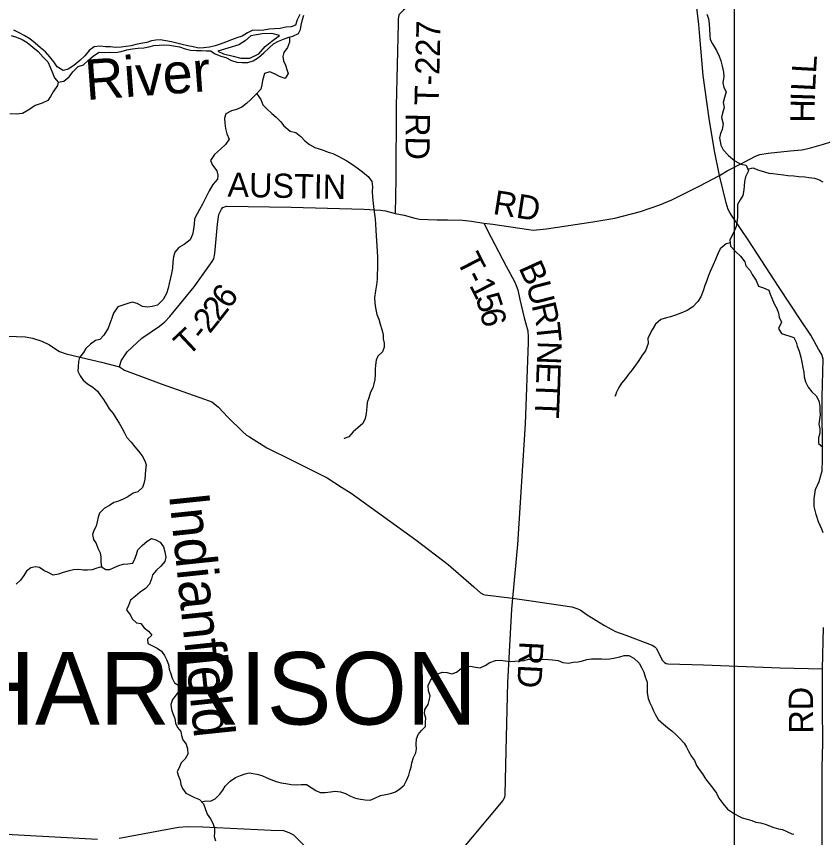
# Model space of a CAD drawing. Extents: x 1759416 to 2214760, y 252598 to 1116833.
# Drawn here: x 2011247 to 2021253, y 858871 to 869058 of the extents above; entities that cross this region are included whole.
import ezdxf

# ---------------------------------------------------------------- set-up
doc = ezdxf.new("R2010")
doc.units = 0
for name, color, linetype in [('GM_X_County_Road', 7, 'Continuous'), ('GM_X_County_Road_Text', 7, 'Continuous'), ('GM_X_Major_River', 7, 'Continuous'), ('GM_X_Major_River_Text', 7, 'Continuous'), ('GM_X_Minor_River', 7, 'Continuous'), ('GM_X_Minor_River_Text', 7, 'Continuous'), ('GM_X_State_Route', 7, 'Continuous'), ('GM_X_Township_Road', 7, 'Continuous'), ('GM_X_Township_Road_Text', 7, 'Continuous'), ('GM_X_Township_Text', 7, 'Continuous'), ('SC_Scratch1', 7, 'Continuous')]:
    doc.layers.add(name, color=color, linetype=linetype)

msp = doc.modelspace()

# ---------------------------------------------------------------- linework, layer by layer
at = {"layer": 'GM_X_County_Road'}
for points in [[(2019715, 868957), (2019681, 869272)], [(2021261, 862650), (2021243, 862698), (2021204, 862787), (2021172, 862879), (2021149, 862976), (2021149, 863072), (2021164, 863188), (2021209, 863288), (2021233, 863362), (2021249, 863420), (2021254, 863561), (2021246, 864333), (2021259, 864804), (2021243, 864862), (2021201, 864931), (2021106, 865104), (2020978, 865294), (2020715, 865697), (2020328, 866287), (2020123, 866591), (2020103, 866625), (2020083, 866661), (2020057, 866745), (2019974, 867086), (2019911, 867389), (2019846, 867790), (2019772, 868327), (2019726, 868857), (2019715, 868957)], [(2011004, 865095), (2011250, 865088), (2011361, 865083), (2011445, 865068), (2011562, 865031), (2011658, 864982), (2011713, 864948), (2011782, 864903), (2011864, 864872), (2012054, 864827), (2012304, 864768), (2012528, 864712), (2012588, 864669), (2012656, 864645), (2013045, 864498), (2013581, 864311), (2013671, 864276), (2013711, 864248), (2013755, 864212), (2013872, 864087), (2014054, 863909), (2014102, 863865), (2014139, 863841), (2014357, 863705), (2014675, 863549), (2014970, 863401), (2015104, 863332), (2015282, 863219), (2015400, 863142), (2015803, 862855), (2016206, 862564), (2016605, 862259), (2016926, 861982), (2017009, 861906), (2017043, 861887), (2017067, 861881), (2017233, 861860), (2017406, 861839), (2017638, 861806), (2018140, 861735), (2018204, 861714), (2018244, 861694), (2018330, 861636), (2018547, 861502), (2018683, 861429), (2018809, 861380), (2019139, 861258), (2019173, 861236), (2019187, 861220), (2019268, 861069), (2019290, 861043), (2019312, 861030), (2019338, 861028), (2019777, 861012), (2020726, 860976), (2021250, 860965)], [(2021247, 858729), (2021248, 859738), (2021256, 860047), (2021252, 860492), (2021250, 860965), (2021263, 861477)]]:
    msp.add_lwpolyline(points, dxfattribs=at)
at = {"layer": 'GM_X_Major_River'}
for points in [[(2011183, 868821), (2011250, 868799), (2011320, 868770), (2011382, 868733), (2011451, 868677), (2011516, 868622), (2011580, 868554), (2011637, 868495), (2011666, 868427), (2011694, 868357), (2011721, 868295), (2011766, 868242), (2011834, 868256), (2011903, 868307), (2011949, 868370), (2012012, 868436), (2012078, 868459), (2012141, 868514), (2012203, 868571), (2012274, 868614), (2012342, 868610), (2012408, 868615), (2012476, 868612), (2012548, 868622), (2012618, 868643), (2012686, 868656), (2012754, 868663), (2012828, 868669), (2012892, 868682), (2012954, 868697), (2013020, 868701), (2013084, 868706), (2013148, 868701), (2013198, 868693), (2013270, 868680), (2013340, 868655), (2013407, 868639), (2013477, 868636), (2013543, 868635), (2013607, 868633), (2013657, 868632), (2013715, 868592), (2013784, 868567), (2013848, 868548), (2013918, 868510), (2013982, 868489), (2014050, 868488), (2014121, 868488), (2014186, 868509), (2014252, 868550), (2014319, 868605), (2014379, 868665), (2014436, 868720), (2014500, 868753), (2014562, 868778), (2014628, 868800), (2014679, 868815), (2014749, 868846), (2014773, 868896), (2014780, 868950), (2014797, 869018), (2014813, 869073)], [(2014763, 869084), (2014733, 869016), (2014710, 868951), (2014658, 868927), (2014592, 868924), (2014520, 868909), (2014452, 868903), (2014386, 868902), (2014317, 868889), (2014253, 868883), (2014182, 868888), (2014115, 868853), (2014049, 868814), (2013983, 868792), (2013916, 868767), (2013844, 868738), (2013776, 868715), (2013714, 868695), (2013644, 868676), (2013574, 868669), (2013510, 868666), (2013440, 868682), (2013374, 868695), (2013304, 868708), (2013240, 868728), (2013171, 868741), (2013031, 868768), (2012979, 868765), (2012925, 868755), (2012865, 868736), (2012793, 868721), (2012729, 868710), (2012670, 868694), (2012610, 868683), (2012546, 868678), (2012478, 868674), (2012410, 868679), (2012354, 868682), (2012281, 868690), (2012211, 868681), (2012148, 868636), (2012097, 868568), (2012033, 868511), (2011958, 868448), (2011890, 868403), (2011826, 868386), (2011752, 868434), (2011713, 868496), (2011662, 868557), (2011610, 868617), (2011547, 868670), (2011479, 868728), (2011412, 868779), (2011344, 868822), (2011281, 868856), (2011217, 868889)], [(2014418, 868750), (2014513, 868821), (2014419, 868846), (2014299, 868843), (2014155, 868819), (2014086, 868757), (2014008, 868704), (2013871, 868664), (2013745, 868627)], [(2013745, 868627), (2013819, 868592), (2013936, 868567), (2014034, 868540), (2014144, 868541), (2014254, 868592), (2014335, 868685), (2014418, 868750)]]:
    msp.add_lwpolyline(points, dxfattribs=at)
at = {"layer": 'GM_X_Minor_River'}
for points in [[(2019816, 869086), (2019838, 869034), (2019846, 868963), (2019850, 868899), (2019853, 868823), (2019859, 868773), (2019885, 868719), (2019938, 868637)], [(2014637, 868803), (2014638, 868740), (2014610, 868673), (2014566, 868609), (2014552, 868559), (2014563, 868509), (2014587, 868455), (2014605, 868401), (2014619, 868349), (2014582, 868290), (2014511, 868312), (2014459, 868342), (2014393, 868372), (2014325, 868350), (2014303, 868263), (2014295, 868211), (2014282, 868155), (2014220, 868089), (2014156, 868028), (2014102, 867976), (2014046, 867934), (2013980, 867902), (2013916, 867887), (2013848, 867849), (2013830, 867795), (2013835, 867733), (2013841, 867667), (2013859, 867601), (2013887, 867537), (2013844, 867468), (2013780, 867412), (2013706, 867346), (2013658, 867269), (2013680, 867211), (2013733, 867143), (2013747, 867089), (2013741, 867039), (2013683, 866971), (2013638, 866894), (2013612, 866838), (2013580, 866780), (2013556, 866730), (2013520, 866662), (2013490, 866609), (2013459, 866549), (2013453, 866479), (2013447, 866419), (2013431, 866351), (2013404, 866288), (2013328, 866230), (2013264, 866190), (2013214, 866135), (2013196, 866077), (2013190, 866013), (2013185, 865935), (2013171, 865869), (2013159, 865815), (2013145, 865746), (2013130, 865688), (2013110, 865622), (2013070, 865546), (2012998, 865477), (2012930, 865461), (2012878, 865453), (2012810, 865461), (2012744, 865495), (2012684, 865512), (2012616, 865492), (2012554, 865470), (2012504, 865454), (2012452, 865375), (2012432, 865313), (2012408, 865249), (2012384, 865191)], [(2019938, 868637), (2019968, 868565), (2019990, 868507), (2020008, 868443), (2020025, 868367), (2020029, 868311), (2020015, 868235), (2020027, 868176), (2020058, 868122), (2020034, 868054), (2020020, 867990), (2020030, 867930), (2020009, 867856), (2019997, 867804), (2020021, 867726), (2020007, 867657), (2019984, 867607), (2019974, 867551), (2019992, 867461), (2020020, 867405), (2020085, 867333), (2020165, 867265), (2020237, 867227), (2020306, 867213), (2020334, 867141), (2020298, 867069), (2020284, 867009), (2020280, 866955), (2020277, 866905), (2020263, 866835), (2020231, 866782), (2020195, 866724), (2020195, 866654), (2020198, 866576), (2020194, 866526), (2020182, 866452), (2020145, 866365), (2020103, 866285), (2020111, 866209), (2020173, 866141), (2020236, 866085), (2020288, 866015), (2020300, 865963), (2020353, 865905), (2020379, 865855), (2020427, 865781), (2020459, 865713), (2020518, 865691), (2020586, 865663), (2020604, 865613), (2020624, 865561), (2020651, 865493), (2020685, 865433), (2020705, 865375), (2020713, 865325), (2020742, 865263), (2020706, 865187), (2020744, 865125)], [(2011766, 868242), (2011756, 868201), (2011702, 868124), (2011670, 868066), (2011635, 868016), (2011565, 867980), (2011481, 867955), (2011401, 867899), (2011321, 867852), (2011249, 867846), (2011167, 867850)], [(2014229, 868099), (2014280, 868029), (2014306, 867963), (2014355, 867911), (2014419, 867855), (2014469, 867809), (2014524, 867753), (2014568, 867699), (2014646, 867633), (2014714, 867616), (2014779, 867568), (2014827, 867514), (2014883, 867470), (2014953, 867432), (2015004, 867414), (2015068, 867394), (2015118, 867376), (2015176, 867359), (2015234, 867329), (2015294, 867295), (2015347, 867265), (2015419, 867219), (2015475, 867181), (2015543, 867131), (2015612, 867074), (2015658, 867010), (2015668, 866945), (2015664, 866887), (2015665, 866817), (2015673, 866739), (2015683, 866663), (2015692, 866605), (2015698, 866549), (2015704, 866479), (2015706, 866408), (2015711, 866338), (2015717, 866276), (2015721, 866210), (2015725, 866140), (2015728, 866074), (2015728, 865986), (2015730, 865922), (2015726, 865865), (2015723, 865793), (2015717, 865727), (2015705, 865653), (2015691, 865571), (2015694, 865499), (2015704, 865443), (2015722, 865362), (2015745, 865302), (2015763, 865242), (2015783, 865174), (2015801, 865112)], [(2020324, 867165), (2020388, 867180), (2020460, 867152), (2020532, 867128), (2020586, 867114), (2020636, 867108), (2020696, 867100), (2020767, 867091), (2020823, 867085), (2020897, 867079), (2020959, 867073), (2021033, 867068), (2021085, 867060), (2021153, 867052), (2021203, 867036), (2021258, 867008)], [(2020107, 866250), (2020055, 866237), (2019983, 866176), (2019951, 866114), (2019923, 866042), (2019894, 865976), (2019856, 865893), (2019836, 865843), (2019816, 865783), (2019793, 865721), (2019769, 865655), (2019741, 865580), (2019703, 865522), (2019641, 865454), (2019573, 865411), (2019495, 865375), (2019427, 865351), (2019365, 865331), (2019315, 865318), (2019245, 865298), (2019180, 865242), (2019136, 865171)], [(2012384, 865191), (2012332, 865103), (2012282, 865048), (2012230, 865036), (2012168, 864994), (2012108, 864938), (2012080, 864888), (2012032, 864828), (2012018, 864777), (2012012, 864709), (2012008, 864655), (2012040, 864599), (2012076, 864545), (2012131, 864499), (2012197, 864459), (2012255, 864409), (2012289, 864357), (2012327, 864304), (2012369, 864240), (2012399, 864188), (2012449, 864130), (2012486, 864068), (2012522, 864010), (2012554, 863952), (2012588, 863892), (2012618, 863833), (2012670, 863777), (2012718, 863719), (2012764, 863663), (2012808, 863605), (2012843, 863545), (2012857, 863493), (2012851, 863434), (2012845, 863370), (2012839, 863316), (2012827, 863262), (2012811, 863212), (2012753, 863162), (2012695, 863142), (2012629, 863097), (2012573, 863071), (2012513, 863045), (2012457, 863027), (2012401, 862991), (2012341, 862959), (2012279, 862897), (2012263, 862846), (2012251, 862786), (2012237, 862732), (2012207, 862682), (2012190, 862632), (2012204, 862568), (2012236, 862517), (2012258, 862461), (2012288, 862405), (2012294, 862349), (2012296, 862287), (2012302, 862231), (2012356, 862197), (2012406, 862197), (2012462, 862223), (2012518, 862247), (2012570, 862263), (2012632, 862265), (2012692, 862277), (2012716, 862327), (2012736, 862382), (2012756, 862442), (2012808, 862494), (2012868, 862546), (2012924, 862582), (2012978, 862566), (2013032, 862536), (2013074, 862478), (2013090, 862414), (2013103, 862350), (2013089, 862296), (2013041, 862237), (2012985, 862187), (2012935, 862129), (2012923, 862079), (2012897, 862013), (2012851, 861962), (2012783, 861914), (2012725, 861864), (2012665, 861814), (2012637, 861748), (2012615, 861694), (2012659, 861635), (2012687, 861579), (2012738, 861535), (2012790, 861525), (2012834, 861471), (2012886, 861433), (2012928, 861381), (2012876, 861331), (2012880, 861277), (2012944, 861247), (2012996, 861221), (2013046, 861182), (2013084, 861130)], [(2019136, 865171), (2019083, 865068), (2019089, 865002), (2019055, 864910), (2019013, 864854), (2018973, 864789), (2018929, 864733), (2018889, 864675), (2018847, 864625), (2018805, 864565), (2018759, 864508), (2018725, 864456), (2018695, 864396), (2018679, 864346), (2018677, 864352)], [(2015801, 865112), (2015798, 865058), (2015810, 865005), (2015812, 864953), (2015791, 864895), (2015731, 864845), (2015713, 864793), (2015705, 864731), (2015699, 864680), (2015699, 864610), (2015697, 864552), (2015683, 864500), (2015669, 864450), (2015641, 864396), (2015621, 864327), (2015601, 864269), (2015595, 864213), (2015588, 864133), (2015576, 864069), (2015546, 864006), (2015484, 863956), (2015426, 863904), (2015372, 863844), (2015316, 863820), (2015314, 863816)], [(2020744, 865125), (2020896, 865074), (2020924, 865017), (2020938, 864967), (2020962, 864905), (2020984, 864831), (2020996, 864767), (2021006, 864703), (2021020, 864643), (2021023, 864588), (2021043, 864526), (2021073, 864460), (2021121, 864400), (2021175, 864350), (2021205, 864288), (2021217, 864222), (2021217, 864171), (2021221, 864117), (2021213, 864059), (2021208, 864001), (2021218, 863943), (2021218, 863887), (2021202, 863832), (2021202, 863760), (2021256, 863716)], [(2012302, 862231), (2012244, 862213), (2012186, 862192), (2012128, 862190), (2012078, 862190), (2012020, 862198), (2011956, 862194), (2011900, 862180), (2011828, 862158), (2011770, 862140), (2011704, 862126), (2011648, 862154), (2011586, 862186), (2011534, 862222), (2011484, 862228), (2011428, 862218), (2011372, 862176), (2011338, 862124), (2011296, 862063), (2011244, 862015)], [(2013084, 861130), (2013111, 861078), (2013133, 861016), (2013143, 860958), (2013165, 860900), (2013179, 860848), (2013211, 860790), (2013265, 860758), (2013273, 860699), (2013231, 860643), (2013185, 860585), (2013165, 860523), (2013170, 860461), (2013190, 860408), (2013214, 860348), (2013220, 860290), (2013248, 860236), (2013288, 860186), (2013296, 860136), (2013314, 860082), (2013356, 860030), (2013372, 859971), (2013373, 859907), (2013343, 859847), (2013293, 859797), (2013273, 859747), (2013243, 859687), (2013259, 859632), (2013281, 859582), (2013287, 859530), (2013309, 859478), (2013351, 859422), (2013401, 859398), (2013459, 859368), (2013521, 859342), (2013570, 859290), (2013590, 859232), (2013614, 859159), (2013654, 859105), (2013686, 859049), (2013704, 858989), (2013704, 858933), (2013702, 858883), (2013718, 858831)], [(2013545, 859316), (2013600, 859326), (2013654, 859324), (2013712, 859350), (2013772, 859408), (2013811, 859458), (2013839, 859509), (2013899, 859571), (2013965, 859617), (2014027, 859641), (2014085, 859663), (2014135, 859673), (2014233, 859659), (2014292, 859639), (2014346, 859617), (2014406, 859589), (2014470, 859565), (2014532, 859551), (2014590, 859541), (2014656, 859527), (2014722, 859525), (2014780, 859529), (2014846, 859528), (2014904, 859492), (2014964, 859453), (2015018, 859431), (2015080, 859429), (2015144, 859438), (2015202, 859446), (2015271, 859440), (2015331, 859416), (2015395, 859386), (2015455, 859360), (2015517, 859346), (2015577, 859340), (2015639, 859336), (2015697, 859358), (2015765, 859392), (2015831, 859404), (2015889, 859416), (2015953, 859436), (2016005, 859474), (2016061, 859521), (2016089, 859577), (2016119, 859643), (2016129, 859693), (2016145, 859743), (2016155, 859799), (2016175, 859864), (2016206, 859920), (2016212, 859970), (2016210, 860026), (2016214, 860094), (2016232, 860150), (2016274, 860201), (2016326, 860247), (2016324, 860303), (2016328, 860353), (2016312, 860407), (2016318, 860461), (2016358, 860522), (2016368, 860572), (2016383, 860628), (2016363, 860690), (2016359, 860756), (2016387, 860820), (2016425, 860871), (2016485, 860907), (2016537, 860923), (2016593, 860919), (2016653, 860903), (2016709, 860921), (2016769, 860967), (2016821, 860991), (2016881, 860997), (2016945, 860983), (2017003, 860975), (2017065, 861007), (2017123, 861042), (2017193, 861066), (2017259, 861070), (2017315, 861062), (2017376, 861056), (2017434, 861060), (2017486, 861064), (2017548, 861066), (2017602, 861082), (2017666, 861078), (2017786, 861086), (2017850, 861078), (2017900, 861074), (2017972, 861066), (2018030, 861042), (2018098, 861034), (2018156, 861046), (2018218, 861051), (2018274, 861065), (2018328, 861079), (2018384, 861087), (2018442, 861087), (2018512, 861089)], [(2018512, 861089), (2018562, 861085), (2018614, 861087), (2018678, 861101), (2018738, 861111), (2018790, 861131), (2018850, 861131), (2018912, 861095), (2018975, 861033), (2019007, 860981), (2019035, 860923), (2019049, 860865), (2019075, 860797), (2019077, 860734), (2019077, 860668), (2019087, 860598), (2019109, 860544), (2019132, 860494), (2019156, 860444), (2019180, 860393), (2019214, 860335), (2019278, 860279), (2019330, 860237), (2019380, 860195), (2019432, 860151), (2019480, 860101), (2019537, 860043), (2019563, 859991), (2019589, 859941), (2019625, 859878), (2019663, 859826), (2019687, 859766), (2019723, 859716), (2019761, 859662), (2019801, 859600), (2019847, 859542), (2019892, 859484), (2019938, 859421), (2019966, 859361), (2020016, 859293), (2020072, 859225), (2020148, 859175), (2020204, 859139), (2020254, 859115), (2020316, 859099), (2020373, 859081), (2020425, 859063), (2020483, 859055), (2020541, 859035), (2020595, 859017), (2020647, 858995), (2020705, 858979), (2020755, 858971), (2020811, 858947), (2020873, 858917), (2020895, 858911)]]:
    msp.add_lwpolyline(points, dxfattribs=at)
at = {"layer": 'GM_X_State_Route'}
for points in [[(2010815, 858930), (2012254, 858849)], [(2012524, 858864), (2013258, 859000), (2013370, 859009), (2013562, 859005), (2014409, 858964), (2014561, 858958), (2014629, 858932), (2014685, 858904), (2015185, 858402)]]:
    msp.add_lwpolyline(points, dxfattribs=at)
at = {"layer": 'GM_X_Township_Road'}
for points in [[(2016061, 869314), (2016070, 869302), (2016095, 869247), (2016109, 869206), (2016108, 869185), (2016053, 869137), (2015994, 869078), (2015984, 869025), (2015987, 868970), (2015960, 867945), (2015955, 867042), (2015950, 866615)], [(2019974, 867086), (2020068, 867141), (2020279, 867252), (2020421, 867324), (2020476, 867345), (2020578, 867363), (2020850, 867390), (2020996, 867403), (2021092, 867422), (2021266, 867474), (2021341, 867499), (2021429, 867539), (2021541, 867574), (2021723, 867613), (2021763, 867617), (2021921, 867616), (2022658, 867591), (2023570, 867560), (2024634, 867531), (2027719, 867521), (2028651, 867497), (2029171, 867495)], [(2012528, 864712), (2012548, 864786), (2012621, 864898), (2012804, 865067), (2013022, 865217), (2013088, 865269), (2013153, 865335), (2013455, 865702), (2013678, 866017), (2013698, 866049), (2013709, 866115), (2013743, 866480), (2013761, 866600), (2013791, 866666), (2013810, 866686), (2013854, 866704), (2014656, 866690), (2015560, 866665), (2015768, 866656), (2015830, 866646), (2015950, 866615), (2016060, 866592), (2016194, 866554), (2016248, 866543), (2016464, 866534), (2016596, 866536), (2016784, 866529), (2016896, 866516), (2017050, 866493), (2017162, 866481), (2017468, 866435), (2017606, 866414), (2017660, 866408), (2017826, 866423), (2018401, 866509), (2018675, 866557), (2018991, 866640), (2019232, 866721), (2019382, 866782), (2019729, 866957), (2019974, 867086)], [(2017050, 866493), (2017139, 866315), (2017327, 865961), (2017428, 865768), (2017450, 865718), (2017470, 865668), (2017497, 865546), (2017550, 865317), (2017593, 865158), (2017598, 865084), (2017600, 865011), (2017561, 864004), (2017467, 862507), (2017406, 861839)], [(2017406, 861839), (2017391, 861703), (2017377, 861404), (2017344, 860793), (2017320, 859948), (2017309, 859403), (2017307, 859369), (2017284, 859329), (2016712, 858650), (2016285, 858150)]]:
    msp.add_lwpolyline(points, dxfattribs=at)
at = {"layer": 'SC_Scratch1'}
msp.add_lwpolyline([(1984253, 880416), (2020157, 880416), (2020157, 844512), (1984253, 844512)], close=True, dxfattribs=at)

# ---------------------------------------------------------------- texts
at = {"layer": 'GM_X_County_Road_Text'}
msp.add_text('RD', height=300, rotation=90.4973, dxfattribs=at).set_placement((2021137, 860162))
at = {"layer": 'GM_X_Major_River_Text'}
msp.add_text('River', height=500, rotation=4.2126, dxfattribs=at).set_placement((2012115, 868020))
at = {"layer": 'GM_X_Minor_River_Text'}
msp.add_text('Indianfield', height=500.03, rotation=275.9515, dxfattribs=at).set_placement((2013140, 863125))
at = {"layer": 'GM_X_Township_Road_Text'}
for s, rotation, p in [('T-227', 88.5957, (2016487, 867953)), ('L', 86.6897, (2021171, 868348)), ('L', 87.0802, (2021160, 868124)), ('H', 89.5956, (2021154, 867740)), ('I', 88.173, (2021156, 868002)), ('RD', 269.5063, (2016080, 867859)), ('AUSTIN', 358.8763, (2013865, 866821)), ('RD', 351.1014, (2017151, 866608)), ('T', 296.935, (2016704, 866033)), ('B', 294.4107, (2017476, 865941)), ('-', 296.9351, (2016806, 865833)), ('1', 296.9328, (2016862, 865724)), ('U', 284.6158, (2017573, 865730)), ('6', 53.7073, (2013885, 865415)), ('2', 51.9742, (2013765, 865261)), ('5', 288.481, (2016941, 865570)), ('R', 283.3992, (2017639, 865476)), ('2', 51.024, (2013646, 865113)), ('6', 282.7664, (2016997, 865402)), ('T', 275.7737, (2017694, 865247)), ('T', 43.3118, (2013375, 864831)), ('-', 51.1539, (2013569, 865017)), ('N', 267.9851, (2017717, 865034)), ('E', 267.7495, (2017707, 864771)), ('T', 267.7495, (2017699, 864546)), ('T', 267.7922, (2017690, 864322)), ('RD', 267.0387, (2017492, 861311))]:
    msp.add_text(s, height=300, rotation=rotation, dxfattribs=at).set_placement(p)
at = {"layer": 'GM_X_Township_Text'}
msp.add_text('HARRISON', height=900, rotation=0, dxfattribs=at).set_placement((2010610, 860273))

doc.saveas('drawing.dxf')
